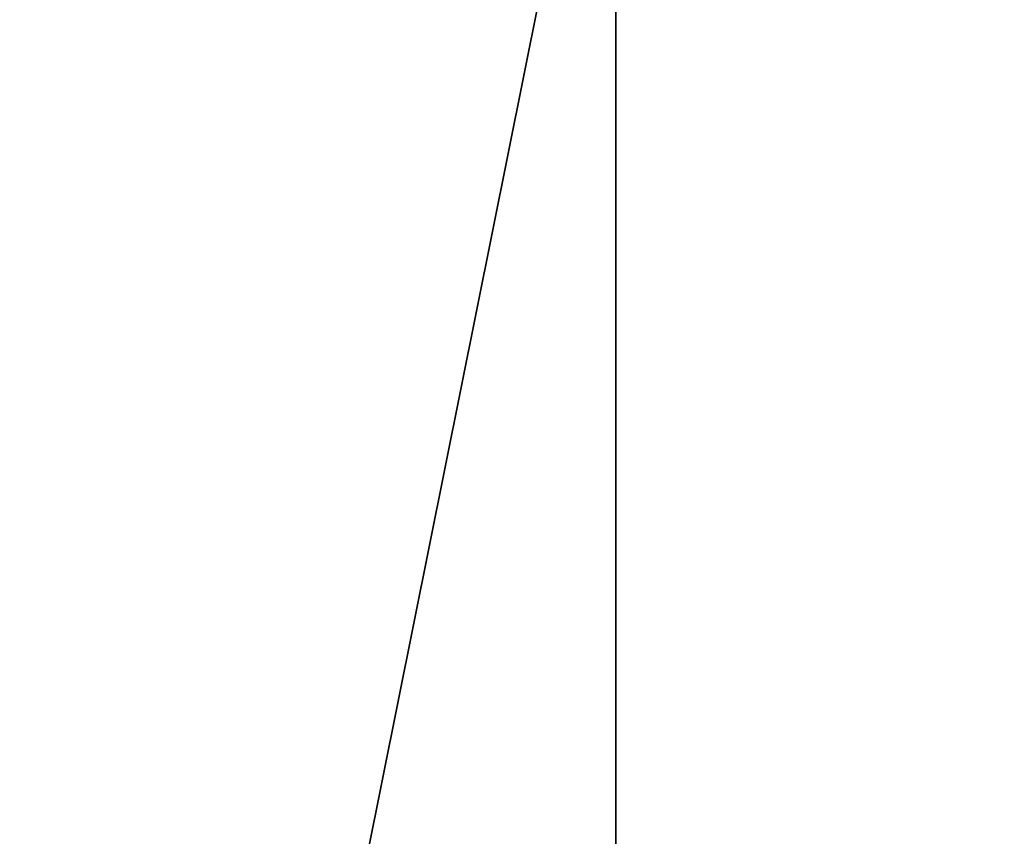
# Model space of a CAD drawing. Header units: millimetres. Extents: x -125 to 171, y -35 to 1363.
# Tile 796 of 1056: x -53.20612 to -53.19835, y 1225.69038 to 1225.69683. Entities that reach past the tile are written whole.
import ezdxf

# ---------------------------------------------------------------- set-up
doc = ezdxf.new("R2010")
doc.units = ezdxf.units.MM
doc.header["$LTSCALE"] = 65.185185
doc.layers.add('2680', color=7, linetype='CONTINUOUS')
doc.layers.add('2681', color=7, linetype='CONTINUOUS')

msp = doc.modelspace()

# ---------------------------------------------------------------- linework, layer by layer
at = {"layer": '2680', "linetype": 'CONTINUOUS'}
for points in [[(-53.4471787, 1225.7, 295.5645384), (-53.4471801, 1223.2, 295.5645359), (-52.5286039, 1223.2, 296.3916144), (-53.4471787, 1225.7, 295.5645384)], [(-52.5286508, 1225.7, 296.3915935), (-53.4471787, 1225.7, 295.5645384), (-52.5286039, 1223.2, 296.3916144), (-52.5286508, 1225.7, 296.3915935)]]:
    msp.add_3dface(points, dxfattribs=at)
at = {"layer": '2681', "linetype": 'CONTINUOUS'}
for points in [[(-53.7041823, 1225.7, 294.355463), (-53.2014139, 1225.7, 293.2262429), (-53.7041823, 1223.2, 294.355463), (-53.7041823, 1225.7, 294.355463)], [(-53.2014139, 1225.7, 293.2262429), (-53.2014159, 1223.2, 293.226245), (-53.7041823, 1223.2, 294.355463), (-53.2014139, 1225.7, 293.2262429)], [(-53.2014139, 1225.7, 293.2262429), (-52.1310036, 1225.7, 292.6082336), (-53.2014159, 1223.2, 293.226245), (-53.2014139, 1225.7, 293.2262429)], [(-52.1310036, 1225.7, 292.6082336), (-52.1309534, 1223.2, 292.6082229), (-53.2014159, 1223.2, 293.226245), (-52.1310036, 1225.7, 292.6082336)]]:
    msp.add_3dface(points, dxfattribs=at)

doc.saveas('drawing.dxf')
